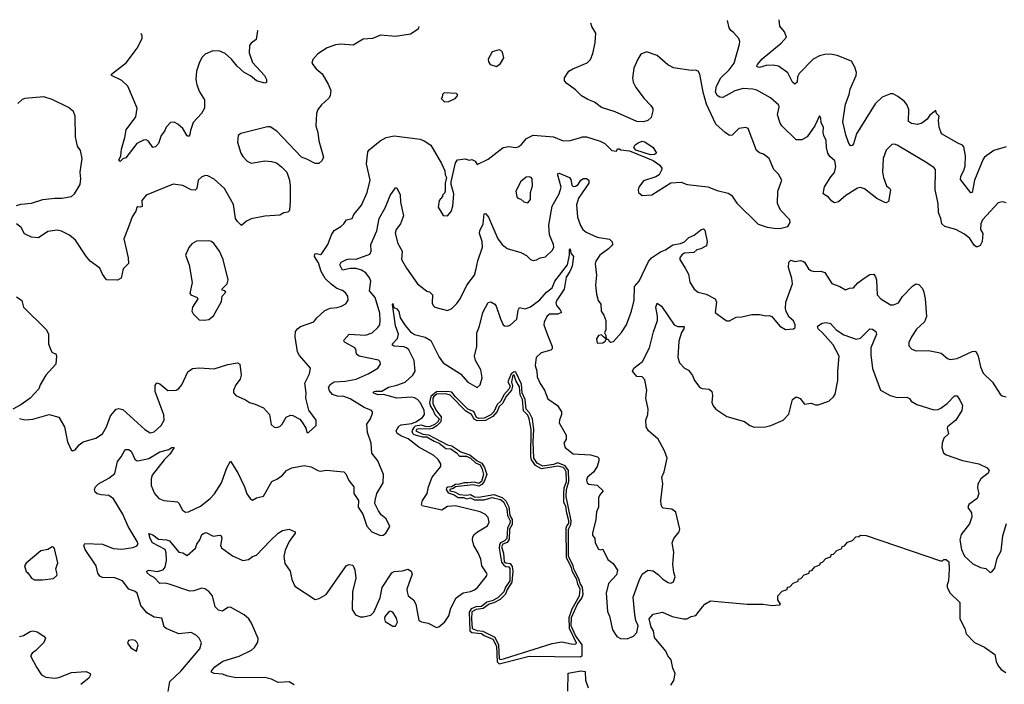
# Model space of a CAD drawing. Extents: x 2143765 to 2212931, y 878955 to 1017455.
# Tile 307 of 309: x 2182398 to 2189621, y 1012495 to 1017374. Entities that reach past the tile are written whole.
import ezdxf

# ---------------------------------------------------------------- set-up
doc = ezdxf.new("R2010")
doc.units = 0

msp = doc.modelspace()

# ---------------------------------------------------------------- linework, layer by layer
at = {"layer": '0CON20XD'}
for points in [[(2185326.8, 1017323.9), (2185320.8, 1017305), (2185265, 1017266.9), (2185155, 1017251.1), (2185045, 1017260.8), (2184985, 1017236.2), (2184918.3, 1017231.7), (2184845, 1017188), (2184754.1, 1017194.1), (2184715, 1017189.2), (2184652.1, 1017167.9), (2184585.9, 1017124.1), (2184549.3, 1017080.7), (2184540, 1017055), (2184572.8, 1017012.8), (2184615.5, 1016975.5), (2184660.2, 1016900.2), (2184679.4, 1016855), (2184675.3, 1016814.7), (2184665, 1016797.5), (2184610.7, 1016749.3), (2184585.3, 1016714.7), (2184574.5, 1016685), (2184570.4, 1016595), (2184584.4, 1016545), (2184592.2, 1016485), (2184625.8, 1016365), (2184615, 1016337.5), (2184591.7, 1016318.3), (2184565, 1016318), (2184505, 1016351.2), (2184465, 1016366), (2184283.8, 1016555), (2184235, 1016588.8), (2184215, 1016588.8), (2184020.3, 1016539.7), (2184001.2, 1016525), (2183996, 1016475), (2184020.8, 1016395), (2184035, 1016368.8), (2184066.2, 1016335), (2184095, 1016321.4), (2184195, 1016337.1), (2184245, 1016334), (2184282.7, 1016322.7), (2184318.8, 1016295), (2184356.2, 1016255), (2184376.2, 1016195), (2184382, 1016155), (2184382, 1016045), (2184376.1, 1015973.9), (2184365, 1015960), (2184335, 1015956.2), (2184305, 1015940), (2184195, 1015932), (2184095, 1015912), (2184062.5, 1015895), (2184025, 1015863.3), (2183995, 1015892.5), (2183981.2, 1015915), (2183966.4, 1016016.4), (2183900, 1016135), (2183825, 1016204.3), (2183778.7, 1016228.7), (2183759.5, 1016230.5), (2183735, 1016221.2), (2183708, 1016195), (2183698, 1016135), (2183685, 1016122), (2183655, 1016125.8), (2183595, 1016156.9), (2183524.4, 1016165.6), (2183324.5, 1016085.5), (2183292.7, 1016047.3), (2183295, 1016003.3), (2183285, 1015998), (2183265, 1016001.2), (2183256.7, 1015995), (2183250.7, 1015969.3), (2183222.1, 1015927.9), (2183193.5, 1015846.5), (2183161.2, 1015765), (2183193, 1015627), (2183196.7, 1015585), (2183156.7, 1015545), (2183143, 1015477), (2183115, 1015462.5), (2183034.1, 1015464.1), (2183003.8, 1015505), (2182985, 1015551.2), (2182915, 1015602.5), (2182881.7, 1015641.7), (2182806.2, 1015756.2), (2182762.4, 1015792.4), (2182705, 1015822.1), (2182671.5, 1015828.5), (2182605, 1015818.6), (2182535, 1015772.9), (2182485, 1015777.1), (2182431.7, 1015801.7), (2182408.1, 1015848.1), (2182374.2, 1015875)], [(2182395, 1014446.7), (2182435, 1014438), (2182495, 1014442.5), (2182613, 1014477), (2182685, 1014456.7), (2182725.7, 1014385), (2182747.5, 1014275), (2182775, 1014217.5), (2182785, 1014210), (2182805, 1014216.7), (2182835, 1014253.8), (2182863.3, 1014275), (2182955, 1014301.2), (2183005, 1014332.9), (2183034.5, 1014385), (2183063.1, 1014466.9), (2183105, 1014514.4), (2183125, 1014520.6), (2183155, 1014512.5), (2183314.4, 1014365), (2183355, 1014341.9), (2183385, 1014347.8), (2183435, 1014394.5), (2183457.9, 1014435), (2183454.2, 1014474.2), (2183392.1, 1014645), (2183391.7, 1014688.3), (2183402.7, 1014707.3), (2183425, 1014700.8), (2183485, 1014652.9), (2183545, 1014653.8), (2183565, 1014667.5), (2183586.7, 1014695), (2183632, 1014788), (2183665, 1014813.8), (2183715, 1014819.5), (2183825, 1014812), (2183925, 1014844), (2183995, 1014856.2), (2184012.5, 1014845), (2184022, 1014765), (2184015.8, 1014735), (2183984, 1014695), (2183966.2, 1014655), (2183966.7, 1014635), (2183983.8, 1014615), (2184055, 1014584.3), (2184083.6, 1014563.6), (2184125, 1014553.1), (2184186.7, 1014525), (2184229.2, 1014475), (2184242.3, 1014402.3), (2184264.2, 1014384.2), (2184285, 1014380.8), (2184305, 1014387.5), (2184322.5, 1014405), (2184353.2, 1014456.8), (2184385, 1014470), (2184401.2, 1014468.8), (2184451.7, 1014441.7), (2184470.8, 1014420.8), (2184496.7, 1014375), (2184505, 1014343.3), (2184516.7, 1014345), (2184572.5, 1014395), (2184572.5, 1014435), (2184518.3, 1014508.3), (2184496.7, 1014595), (2184499.6, 1014635), (2184488.8, 1014705), (2184523.3, 1014775), (2184530, 1014815), (2184449.6, 1014909.6), (2184435.5, 1014935), (2184417.5, 1015045), (2184421.4, 1015085), (2184436, 1015105), (2184458.7, 1015121.3), (2184555, 1015155.7), (2184577.1, 1015185), (2184635, 1015238.5), (2184675, 1015257.5), (2184727.4, 1015262.6), (2184757.6, 1015272.4), (2184790.6, 1015289.4), (2184806.9, 1015315), (2184804.4, 1015345), (2184788.9, 1015368.9), (2184766.1, 1015386.1), (2184725, 1015402), (2184682.5, 1015432.5), (2184638.5, 1015475), (2184608.2, 1015525), (2184589.6, 1015589.6), (2184560, 1015635), (2184563.3, 1015655), (2184575, 1015658.8), (2184605, 1015651.2), (2184615, 1015658), (2184657.3, 1015725), (2184684.2, 1015795), (2184703.6, 1015826.4), (2184753.3, 1015855), (2184776.7, 1015875), (2184795.9, 1015904.1), (2184837.5, 1015915), (2184850, 1015945), (2184905, 1016012), (2184947.8, 1016105), (2184968.1, 1016195), (2184942.9, 1016315), (2184951.4, 1016405), (2184961.4, 1016418.6), (2185042, 1016485), (2185085, 1016509.2), (2185145, 1016520.8), (2185335, 1016496.9), (2185365.5, 1016485.5), (2185415, 1016454.2), (2185491.7, 1016318.3), (2185516, 1016265), (2185520, 1016235), (2185530, 1016215), (2185520, 1016175), (2185520, 1016115), (2185515, 1016100), (2185500, 1016085), (2185500, 1016075), (2185475, 1016047.5), (2185467, 1015997), (2185505, 1015937.5), (2185535, 1015933.3), (2185563.8, 1015965), (2185575.9, 1016005.9), (2185583.8, 1016095), (2185563.6, 1016163.6), (2185563.3, 1016185), (2185595.8, 1016324.2), (2185610, 1016345), (2185665, 1016353.3), (2185695, 1016343.3), (2185715, 1016346.7), (2185740, 1016335), (2185755, 1016310), (2185835, 1016350), (2185945, 1016435.8), (2185985, 1016444.2), (2186035, 1016435.8), (2186055, 1016440.8), (2186075.4, 1016454.6), (2186115, 1016500.8), (2186165, 1016525.6), (2186315, 1016513.3), (2186385, 1016484.2), (2186435, 1016487.5), (2186496.5, 1016503.5), (2186526.6, 1016513.4), (2186555, 1016513.6), (2186655, 1016483.5), (2186691.2, 1016465), (2186742.5, 1016415), (2186775, 1016410), (2186782.5, 1016425), (2186795, 1016426.7), (2186808.3, 1016418.3), (2186870.3, 1016410.3), (2187045, 1016339.5), (2187094, 1016305), (2187108.8, 1016285), (2187108.8, 1016275), (2187090, 1016235), (2187065, 1016219.4), (2186975, 1016190), (2186940, 1016145), (2186933.8, 1016125), (2186936.7, 1016105), (2186965, 1016083.8), (2187035, 1016088.8), (2187174.5, 1016175.5), (2187251.2, 1016181.2), (2187295, 1016164), (2187445, 1016146.9), (2187515, 1016120.8), (2187595, 1016101.4), (2187620, 1016085), (2187658, 1016028), (2187815, 1015873.3), (2187880.3, 1015850.3), (2187933, 1015843), (2187975, 1015842), (2188033.6, 1015856.4), (2188050, 1015885), (2188046.7, 1015905), (2187978.8, 1015975), (2187956.7, 1016025), (2187960.8, 1016115), (2187990, 1016195), (2187965, 1016240), (2187931.1, 1016275), (2187897.1, 1016355), (2187855, 1016388), (2187825, 1016396.2), (2187802.5, 1016415), (2187741.2, 1016575), (2187725, 1016582), (2187672.5, 1016575), (2187625, 1016526.7), (2187605, 1016523.8), (2187572.5, 1016545), (2187505, 1016608.1), (2187437.1, 1016755), (2187413, 1016843), (2187388.6, 1016975), (2187375, 1016996.2), (2187355, 1017003.3), (2187325, 1017001.2), (2187195, 1017020), (2187152.1, 1017042.1), (2187075, 1017112), (2186995, 1017138), (2186955, 1017121.2), (2186932, 1017085), (2186903, 1017017), (2186894.1, 1016945.9), (2186899.2, 1016915), (2186916.8, 1016876.8), (2186978, 1016795), (2187028.8, 1016745), (2187041.7, 1016721.7), (2187043.3, 1016705), (2187030, 1016655), (2187005, 1016633.3), (2186975, 1016623.8), (2186925, 1016627.5), (2186767.4, 1016697.4), (2186665, 1016730.6), (2186615, 1016769.4), (2186565, 1016788.5), (2186520, 1016815), (2186475, 1016860), (2186411.2, 1016905), (2186394.2, 1016924.2), (2186395, 1016947.5), (2186426, 1016995), (2186455, 1017014.3), (2186561.9, 1017058.1), (2186585, 1017080.8), (2186603.2, 1017125), (2186619.6, 1017205), (2186624.5, 1017275), (2186595.6, 1017325), (2186587.3, 1017348.2)], [(2189635, 1016028.8), (2189605, 1016036.2), (2189575, 1016028.6), (2189461.2, 1015905), (2189450, 1015875), (2189446.9, 1015835), (2189462.5, 1015805), (2189458.5, 1015745), (2189443.9, 1015716.1), (2189425, 1015705.6), (2189415, 1015706.9), (2189399.5, 1015719.5), (2189368.3, 1015768.3), (2189329, 1015799), (2189265, 1015832.9), (2189185, 1015856), (2189163.8, 1015875), (2189155.8, 1015915.8), (2189137.9, 1015957.9), (2189135.4, 1016025), (2189114.5, 1016125), (2189115.7, 1016275), (2189105, 1016289.2), (2189041.5, 1016331.5), (2188835, 1016452), (2188815, 1016460), (2188795, 1016458.8), (2188753.4, 1016416.6), (2188731.4, 1016355), (2188728, 1016255), (2188735.8, 1016215), (2188756.7, 1016155), (2188782.5, 1016135), (2188786, 1016125), (2188770.6, 1016039.4), (2188755, 1016030.8), (2188745, 1016032.9), (2188685, 1016062.2), (2188595, 1016132.2), (2188565, 1016141.5), (2188545, 1016136.5), (2188457.4, 1016082.6), (2188405, 1016036), (2188375, 1016030), (2188355, 1016042), (2188330.5, 1016070.5), (2188292.5, 1016095), (2188302.6, 1016147.4), (2188348.9, 1016221.1), (2188375, 1016251.2), (2188384.3, 1016295.7), (2188377.4, 1016337.4), (2188340.6, 1016370.6), (2188326.7, 1016395), (2188316.5, 1016435), (2188315, 1016487.5), (2188297.5, 1016525), (2188291.4, 1016545), (2188294, 1016585), (2188277.7, 1016617.7), (2188275, 1016650), (2188265, 1016667.5), (2188231.4, 1016595), (2188175.4, 1016514.6), (2188135, 1016492), (2188095, 1016491.2), (2187988.1, 1016595), (2187975.6, 1016615), (2187957.1, 1016675), (2187968.8, 1016735), (2187966.1, 1016746.1), (2187905, 1016800), (2187805, 1016855.7), (2187775, 1016864), (2187705, 1016868.9), (2187645, 1016851.1), (2187555, 1016802.2), (2187535, 1016804.5), (2187515, 1016817.9), (2187502.5, 1016845), (2187510.5, 1016885), (2187541.8, 1016948.2), (2187603.1, 1017005), (2187639.6, 1017055), (2187678.6, 1017195), (2187680.8, 1017215), (2187672.5, 1017235), (2187635, 1017280.8), (2187616, 1017295), (2187602.5, 1017315), (2187589.5, 1017367.6)], [(2189635, 1016441.2), (2189545, 1016412.9), (2189475.8, 1016365), (2189465, 1016349.2), (2189401.6, 1016195), (2189385, 1016106.2), (2189375, 1016104), (2189299.8, 1016199.8), (2189301.1, 1016225), (2189325, 1016267.1), (2189335, 1016301.2), (2189336.2, 1016375), (2189325, 1016440), (2189314, 1016454), (2189285.6, 1016465.6), (2189161.2, 1016535), (2189144, 1016585), (2189138.8, 1016635), (2189143.3, 1016665), (2189122.5, 1016685), (2189118.3, 1016708.3), (2189075, 1016672.5), (2189055.9, 1016644.1), (2189015, 1016613.3), (2188985, 1016603.8), (2188941.2, 1016611.2), (2188917.7, 1016627.7), (2188921.9, 1016715), (2188905, 1016750.8), (2188885.7, 1016775), (2188840.8, 1016810.8), (2188805, 1016828.9), (2188785, 1016829.4), (2188725, 1016804.3), (2188673.4, 1016756.6), (2188537.8, 1016535), (2188515, 1016463.3), (2188505, 1016450), (2188495, 1016448.8), (2188480.8, 1016465), (2188457.8, 1016527.8), (2188436.8, 1016625), (2188455.4, 1016755), (2188482.4, 1016825), (2188490.8, 1016865), (2188534.5, 1016965), (2188536.3, 1016986.3), (2188525.5, 1017025.5), (2188500.7, 1017070.7), (2188395, 1017110), (2188345, 1017120.6), (2188305, 1017119.4), (2188265, 1017108.1), (2188219.2, 1017085), (2188115, 1016980), (2188102.9, 1016955), (2188100.8, 1016915), (2188085, 1016900.5), (2188066.9, 1016915), (2188033.2, 1016983.2), (2187963.6, 1017033.6), (2187925, 1017041.2), (2187875, 1017038.9), (2187825, 1017023.5), (2187807.3, 1017027.3), (2187804.4, 1017035), (2187810.6, 1017045), (2187844, 1017086), (2187985, 1017201.1), (2188023.8, 1017245), (2188008.8, 1017285), (2187975, 1017327.5), (2187970.1, 1017374.1)], [(2184138.8, 1017294.3), (2184141.1, 1017291.1), (2184131.7, 1017228.3), (2184095, 1017201.2), (2184082.8, 1017185), (2184081.2, 1017131.2), (2184105, 1017060), (2184194.3, 1016965), (2184207.5, 1016935), (2184207.7, 1016912.3), (2184195, 1016908), (2184135, 1016925.6), (2184091.3, 1016961.3), (2184045, 1016986.5), (2183992.5, 1017032.5), (2183951.5, 1017085), (2183905, 1017126.9), (2183865, 1017142.7), (2183815, 1017144.5), (2183758.3, 1017121.7), (2183735, 1017096.2), (2183714.3, 1017055), (2183695.8, 1016995), (2183690.8, 1016935), (2183696, 1016895), (2183715.8, 1016845), (2183753.8, 1016785), (2183753.3, 1016725), (2183732.5, 1016685), (2183669.5, 1016620.5), (2183650.5, 1016560.5), (2183645, 1016532.5), (2183635, 1016516.2), (2183625, 1016522.5), (2183594.3, 1016575), (2183558.3, 1016608.3), (2183531.2, 1016621.2), (2183505, 1016620), (2183472, 1016585), (2183460, 1016555), (2183435.7, 1016524.3), (2183415.8, 1016465), (2183395, 1016440), (2183375, 1016436.7), (2183341.7, 1016481.7), (2183325, 1016493.3), (2183305, 1016488.8), (2183256.2, 1016465), (2183175, 1016361.2), (2183155, 1016353.3), (2183135, 1016333.8), (2183125, 1016343.3), (2183140, 1016375), (2183144.5, 1016424.5), (2183169.8, 1016510.2), (2183178.9, 1016565), (2183248.9, 1016661.1), (2183260, 1016725), (2183190.8, 1016885), (2183147.1, 1016927.1), (2183070, 1016965), (2183070, 1016975), (2183181.4, 1017058.6), (2183237.1, 1017135), (2183260, 1017165), (2183295.8, 1017235), (2183295.8, 1017255), (2183287.7, 1017273.3)], [(2185895, 1017030), (2185925, 1017052.5), (2185948.8, 1017095), (2185940, 1017135), (2185928.3, 1017148.3), (2185915, 1017152.5), (2185865, 1017137.5), (2185833.8, 1017085), (2185837.5, 1017065), (2185850, 1017045), (2185895, 1017030)], [(2182375, 1016010), (2182405, 1016020), (2182485, 1016026.2), (2182566.8, 1016053.2), (2182655, 1016064.4), (2182705.6, 1016064.4), (2182776.7, 1016076.7), (2182800.8, 1016095), (2182842.2, 1016165), (2182846.4, 1016205), (2182840.4, 1016255), (2182856.9, 1016355), (2182843.8, 1016415), (2182822, 1016445), (2182806.5, 1016515), (2182805.6, 1016665), (2182791.3, 1016701.3), (2182755, 1016730), (2182635, 1016788.8), (2182575, 1016808), (2182435, 1016796), (2182415, 1016788.8), (2182385, 1016760)], [(2185515, 1016770), (2185545, 1016773.8), (2185592.5, 1016795), (2185610, 1016815), (2185610, 1016825), (2185601.7, 1016831.7), (2185511.7, 1016838.3), (2185500, 1016825), (2185497, 1016803), (2185490, 1016795), (2185515, 1016770)], [(2187025, 1016383.1), (2186917.5, 1016417.5), (2186902.9, 1016437.1), (2186913.4, 1016456.6), (2186935, 1016470), (2186965, 1016481.2), (2186985, 1016476.7), (2187046, 1016435), (2187068.8, 1016395), (2187055, 1016384.2), (2187025, 1016383.1)], [(2183486.6, 1012443.4), (2183500, 1012515), (2183578.8, 1012591.2), (2183719.2, 1012755), (2183730.3, 1012800.3), (2183714.5, 1012834.5), (2183695, 1012854), (2183655, 1012876.9), (2183565, 1012865.5), (2183472, 1012905), (2183458.2, 1012918.2), (2183441.4, 1012981.4), (2183385, 1012988.6), (2183330.9, 1013020.9), (2183285.5, 1013075), (2183260, 1013165), (2183245, 1013177.1), (2183198, 1013195), (2183152.9, 1013255), (2183095, 1013277.7), (2183005, 1013278.9), (2182985, 1013290), (2182970.3, 1013310.3), (2182957.8, 1013365), (2182877.5, 1013485), (2182869.2, 1013515), (2182875, 1013530), (2183005, 1013524.3), (2183082.1, 1013492.1), (2183146.4, 1013486.4), (2183229.3, 1013500.7), (2183257.3, 1013512.7), (2183265.8, 1013524.2), (2183259.2, 1013545), (2183193.4, 1013653.4), (2183154.1, 1013745), (2183086.1, 1013856.1), (2183051.3, 1013881.3), (2182995, 1013885.6), (2182965, 1013894.3), (2182952, 1013905), (2182945.7, 1013925), (2182954.4, 1013945), (2182975, 1013966.5), (2183051.1, 1014008.9), (2183095, 1014042.5), (2183115, 1014130), (2183142, 1014165), (2183171.1, 1014218.9), (2183195, 1014219.4), (2183215, 1014207.1), (2183241.2, 1014148.8), (2183255, 1014137.5), (2183265, 1014137.1), (2183345, 1014152.1), (2183425, 1014201.5), (2183490.8, 1014219.2), (2183515, 1014236), (2183530, 1014235), (2183498.1, 1014185), (2183457.4, 1014142.6), (2183369.5, 1014030.5), (2183361.1, 1014005), (2183361.4, 1013955), (2183386, 1013895), (2183418.3, 1013858.3), (2183455, 1013844.3), (2183555, 1013833.8), (2183565.5, 1013825.5), (2183592, 1013775), (2183615, 1013759.2), (2183635, 1013761.4), (2183725, 1013803.3), (2183795, 1013860), (2183826.5, 1013893.5), (2183878.9, 1013975), (2183917.8, 1014085), (2183945, 1014133.3), (2183997.7, 1014047.7), (2184047.5, 1013945), (2184065, 1013893.8), (2184088.3, 1013858.3), (2184105, 1013847.5), (2184135, 1013863.8), (2184185, 1013876.2), (2184246.7, 1013985), (2184290, 1014005), (2184325, 1014030), (2184353.8, 1014065), (2184395, 1014084.3), (2184485, 1014100.6), (2184535, 1014091.4), (2184584.5, 1014064.5), (2184605, 1014060.8), (2184645, 1014066.7), (2184775, 1014056.2), (2184789.7, 1014039.7), (2184812.4, 1013992.4), (2184848.6, 1013945), (2184850, 1013895), (2184883.3, 1013845), (2184881.2, 1013795), (2184913.8, 1013745), (2184945, 1013657.5), (2184980, 1013615), (2185045, 1013587.1), (2185065, 1013589.2), (2185084, 1013605), (2185112, 1013655), (2185085, 1013710), (2185048.9, 1013738.9), (2185028.9, 1013768.9), (2185002.5, 1013822.5), (2185005.6, 1013845), (2185018.8, 1013895), (2185064.3, 1013975), (2185067.5, 1014035), (2185026.2, 1014135), (2184981.7, 1014191.7), (2184976.9, 1014265), (2184948, 1014345), (2184945.4, 1014405), (2184970, 1014445), (2184987.1, 1014485), (2184986, 1014495), (2184978, 1014505), (2184925, 1014527.8), (2184821.4, 1014591.4), (2184775, 1014607.7), (2184730.1, 1014610.1), (2184692.7, 1014622.7), (2184670.9, 1014650.9), (2184663.6, 1014675), (2184674.1, 1014695.9), (2184705, 1014716.8), (2184785, 1014720.4), (2184866, 1014735), (2184954.7, 1014775.3), (2185025, 1014816), (2185045.8, 1014845), (2185042.7, 1014862.7), (2185030, 1014875), (2184889.2, 1014905), (2184869.7, 1014919.7), (2184864.5, 1014954.5), (2184856.3, 1014966.3), (2184786, 1015005), (2184776.2, 1015015), (2184778.8, 1015025), (2184814.5, 1015065.5), (2184935, 1015058.5), (2184983.3, 1015076.7), (2185025.7, 1015115), (2185038.5, 1015135), (2185043.1, 1015166.9), (2185039.7, 1015219.7), (2185006.6, 1015335), (2184963.6, 1015385), (2184972.5, 1015455), (2184965, 1015478.1), (2184935.8, 1015515), (2184906, 1015536), (2184865, 1015548.1), (2184821.2, 1015548.8), (2184764.7, 1015534.7), (2184745.3, 1015575), (2184756.5, 1015595), (2184795, 1015614.1), (2184815, 1015619.3), (2184865, 1015617.1), (2184966.2, 1015653.8), (2184975.3, 1015674.7), (2184973.8, 1015725), (2185016.9, 1015823.1), (2185033.6, 1015913.6), (2185082.2, 1015997.8), (2185115.9, 1016084.1), (2185155, 1016140), (2185165, 1016140), (2185189.1, 1016089.1), (2185191.2, 1016035), (2185213.5, 1015935), (2185190.9, 1015875), (2185160.4, 1015835), (2185152.6, 1015807.4), (2185170.6, 1015730.6), (2185204.5, 1015675), (2185197.8, 1015615), (2185235, 1015550), (2185316, 1015435), (2185385, 1015382.5), (2185405, 1015377.5), (2185425.5, 1015355.5), (2185424.1, 1015294.1), (2185430, 1015275), (2185444.1, 1015264.1), (2185535, 1015238.8), (2185568.8, 1015255), (2185605, 1015291.2), (2185628, 1015325), (2185678, 1015425), (2185735, 1015498), (2185744.4, 1015534.4), (2185757.7, 1015605), (2185792.1, 1015705), (2185790.4, 1015745), (2185770, 1015805), (2185772.9, 1015825), (2185796.8, 1015875), (2185805, 1015949.2), (2185815, 1015951.4), (2185837.7, 1015925), (2185905.5, 1015765), (2185936.7, 1015725), (2185975, 1015694.4), (2186075, 1015664), (2186115, 1015642), (2186145, 1015614), (2186165, 1015606), (2186189.5, 1015610.5), (2186215, 1015626.2), (2186255, 1015634), (2186307.4, 1015682.6), (2186315.5, 1015704.5), (2186314.4, 1015725), (2186284.6, 1015795), (2186279.1, 1015865), (2186303.6, 1016005), (2186356.2, 1016095), (2186370, 1016145), (2186346.7, 1016233.3), (2186344.4, 1016245.6), (2186355, 1016247.8), (2186432, 1016215), (2186441.7, 1016201.7), (2186449.1, 1016159.1), (2186459.2, 1016149.2), (2186475, 1016151.9), (2186494.2, 1016165), (2186514.7, 1016195.3), (2186535, 1016207.8), (2186555, 1016207.5), (2186573.1, 1016195), (2186573.1, 1016175), (2186497.8, 1016065), (2186483.1, 1016015), (2186490.9, 1015925), (2186513.1, 1015863.1), (2186529.2, 1015835), (2186553.8, 1015815), (2186635, 1015776.7), (2186723.8, 1015763.8), (2186745, 1015743.3), (2186746.4, 1015725), (2186739.4, 1015715), (2186718.1, 1015691.9), (2186654.3, 1015645), (2186625, 1015602.5), (2186618.3, 1015581.7), (2186628.9, 1015498.9), (2186623.1, 1015425), (2186629.1, 1015359.1), (2186642.1, 1015312.1), (2186661.2, 1015285), (2186664.2, 1015235), (2186684, 1015205), (2186698.8, 1015165), (2186697, 1015097), (2186687.5, 1015075), (2186697.5, 1015055), (2186700, 1015030), (2186680, 1015045), (2186665, 1015060), (2186643.6, 1015056.4), (2186628.3, 1015031.7), (2186635, 1015000), (2186675, 1015002.5), (2186692.5, 1015015), (2186700, 1015030), (2186715, 1015030), (2186722.5, 1015015), (2186735, 1015006.7), (2186755, 1015011.2), (2186811.7, 1015078.3), (2186850, 1015135), (2186885.8, 1015235), (2186905.7, 1015315), (2186908.9, 1015415), (2186942.5, 1015455), (2187010.2, 1015599.8), (2187033.8, 1015626.2), (2187098.8, 1015671.2), (2187134.3, 1015685.7), (2187188.3, 1015721.7), (2187245, 1015731.7), (2187275.8, 1015744.2), (2187307.8, 1015775), (2187346.7, 1015793.3), (2187395, 1015832), (2187415, 1015840), (2187425, 1015830), (2187442, 1015745), (2187436, 1015715), (2187395, 1015692.5), (2187365, 1015683.8), (2187343.3, 1015665), (2187275, 1015660), (2187255, 1015648), (2187240, 1015625), (2187240.3, 1015615), (2187280.9, 1015550.9), (2187304, 1015505), (2187315, 1015447.5), (2187346, 1015395), (2187374.4, 1015374.4), (2187435, 1015359.4), (2187499.2, 1015325), (2187509.4, 1015299.4), (2187500.5, 1015225), (2187565.6, 1015175), (2187585, 1015164.6), (2187605, 1015163.1), (2187655, 1015191.2), (2187695, 1015193.8), (2187769.5, 1015210.5), (2187825, 1015210), (2187875, 1015199.2), (2187895, 1015202), (2187915, 1015196.2), (2187975, 1015123.3), (2188015, 1015098.8), (2188075, 1015103.8), (2188086.2, 1015115), (2188086, 1015135), (2188075, 1015162.5), (2188041.7, 1015191.7), (2188021.1, 1015231.1), (2188015.7, 1015255), (2188018.3, 1015301.7), (2188067.5, 1015435), (2188063.3, 1015475), (2188037.8, 1015555), (2188040, 1015595), (2188055, 1015608), (2188085, 1015599.2), (2188125, 1015605.8), (2188142.5, 1015602.5), (2188156.2, 1015595), (2188184, 1015545), (2188202.1, 1015532.1), (2188225, 1015525.8), (2188275, 1015527.5), (2188305, 1015518.8), (2188355, 1015437.5), (2188415, 1015416.7), (2188455, 1015390), (2188485, 1015402.5), (2188515, 1015406.2), (2188546.9, 1015443.1), (2188592.6, 1015477.4), (2188635, 1015504.4), (2188663.3, 1015505), (2188677.2, 1015487.2), (2188683.5, 1015465), (2188688.1, 1015355), (2188714.6, 1015324.6), (2188785, 1015282.2), (2188808.3, 1015281.7), (2188843.8, 1015295), (2188875, 1015341.2), (2188950, 1015420), (2188975, 1015435.5), (2188995, 1015429.5), (2189020.2, 1015400.2), (2189031.5, 1015375), (2189041.1, 1015325), (2189051.4, 1015195), (2189035, 1015156.2), (2188978, 1015102), (2188939.2, 1015045), (2188921.2, 1015005), (2188920.7, 1014980.7), (2188943.3, 1014955), (2188973.4, 1014943.4), (2189065, 1014945.6), (2189138.6, 1014931.4)], [(2186125, 1016030), (2186145.8, 1016055), (2186144.1, 1016105.9), (2186158.8, 1016155), (2186156.2, 1016205), (2186150, 1016215), (2186135, 1016221.2), (2186112.3, 1016217.7), (2186075, 1016187.5), (2186036.7, 1016115), (2186044.2, 1016074.2), (2186052.5, 1016065), (2186075, 1016056.7), (2186096.4, 1016036.4), (2186125, 1016030)], [(2183752.3, 1015167.7), (2183785, 1015174.2), (2183820.3, 1015199.7), (2183878.8, 1015305), (2183883.8, 1015345), (2183910, 1015375), (2183903.6, 1015383.6), (2183885, 1015387.5), (2183881.2, 1015395), (2183919.2, 1015435), (2183927.5, 1015465), (2183890, 1015615), (2183864.2, 1015675), (2183825, 1015728.8), (2183805.7, 1015745.7), (2183785, 1015752), (2183695, 1015748), (2183660, 1015730), (2183637.7, 1015702.3), (2183613.8, 1015646.2), (2183640, 1015575), (2183662, 1015445), (2183646.2, 1015365), (2183652.5, 1015355), (2183700, 1015335), (2183704, 1015325), (2183666.1, 1015263.9), (2183660, 1015235), (2183670, 1015215), (2183715, 1015171.2), (2183752.3, 1015167.7)], [(2184411.2, 1012491.2), (2184375, 1012514), (2184295, 1012507.8), (2184245, 1012533.1), (2184196.2, 1012546.2), (2183985, 1012542.8), (2183925.4, 1012555.4), (2183885, 1012569.6), (2183825, 1012575.8), (2183804.4, 1012584.4), (2183804, 1012595), (2183829.2, 1012625), (2183888, 1012665), (2184008.3, 1012701.7), (2184098.8, 1012745), (2184120.8, 1012765), (2184145.7, 1012805), (2184148.1, 1012831.9), (2184097.9, 1012945), (2184078.9, 1012975), (2184044.3, 1013005), (2183945, 1013061.1), (2183925, 1013060), (2183885, 1013033.3), (2183855, 1013038.8), (2183832.2, 1013065), (2183811.9, 1013145), (2183785, 1013175.6), (2183755, 1013196.9), (2183735, 1013202.2), (2183675, 1013180.5), (2183645, 1013179.6), (2183495, 1013231.8), (2183465, 1013237.8), (2183426, 1013236), (2183385, 1013280), (2183354.4, 1013295), (2183333.1, 1013315), (2183329.2, 1013325), (2183345, 1013334.5), (2183405, 1013323.1), (2183450, 1013335), (2183465.2, 1013354.8), (2183474, 1013405), (2183471.6, 1013461.6), (2183464.7, 1013484.7), (2183372.5, 1013535), (2183354.4, 1013565), (2183345, 1013602.5), (2183375, 1013592.3), (2183415, 1013560), (2183475, 1013555.2), (2183497.6, 1013547.6), (2183565, 1013466), (2183595, 1013460), (2183625, 1013440.8), (2183687.5, 1013495), (2183696.9, 1013525), (2183719.4, 1013555), (2183735, 1013594.2), (2183745, 1013602.5), (2183765, 1013609.4), (2183817.1, 1013582.9), (2183865, 1013590.8), (2183875, 1013586.2), (2183880.7, 1013570.7), (2183871.9, 1013515), (2183878.1, 1013498.1), (2183957.9, 1013437.9), (2184035, 1013404), (2184075, 1013412), (2184105, 1013434), (2184135, 1013444.2), (2184235, 1013548.5), (2184295, 1013604.2), (2184325, 1013623.8), (2184375, 1013633.8), (2184417.5, 1013615), (2184418.8, 1013605), (2184375.5, 1013545), (2184345, 1013480), (2184334.6, 1013434.6), (2184342, 1013382), (2184381.5, 1013325), (2184393.1, 1013265), (2184415.5, 1013215.5), (2184565, 1013119.2), (2184595, 1013124.4), (2184645, 1013155.6), (2184795, 1013368.1), (2184815.8, 1013375.8), (2184840.5, 1013370.5), (2184855.6, 1013335), (2184862.7, 1013275), (2184838.2, 1013175), (2184835.6, 1013045.6), (2184861.2, 1013005), (2184895, 1012990), (2184920.3, 1012989.7), (2184973.6, 1013003.6), (2184995, 1013026.2), (2185041.4, 1013131.4), (2185057.5, 1013205), (2185127, 1013313), (2185145, 1013324), (2185205, 1013328), (2185245, 1013340), (2185270, 1013325), (2185275.8, 1013305), (2185237.5, 1013195), (2185239.2, 1013175), (2185248, 1013145), (2185285.7, 1013115.7), (2185304.3, 1013084.3), (2185326.7, 1012965), (2185345, 1012953.3), (2185395, 1012943.8), (2185455, 1012913.3), (2185473.6, 1012916.4), (2185517.5, 1012955), (2185545, 1012998.8), (2185561.4, 1013055), (2185598.9, 1013131.1), (2185652.1, 1013167.9), (2185705, 1013176.7), (2185735, 1013188.6), (2185755.7, 1013205), (2185821.2, 1013288.8), (2185826, 1013305), (2185822.5, 1013315), (2185787.8, 1013365), (2185781.4, 1013415), (2185760.4, 1013460.4), (2185729.6, 1013515), (2185719.6, 1013555), (2185722.1, 1013577.9), (2185732.5, 1013595), (2185756.2, 1013613.8), (2185830.3, 1013659.7), (2185841.4, 1013685), (2185835, 1013720), (2185815, 1013741.2), (2185775, 1013760.8), (2185595, 1013805.6), (2185535, 1013801.1), (2185495, 1013773.3), (2185350, 1013805), (2185346.2, 1013815), (2185353.9, 1013843.9), (2185387.5, 1013895), (2185395.7, 1013945), (2185423.7, 1014016.3), (2185486, 1014095), (2185487.5, 1014115), (2185468, 1014145), (2185436, 1014175), (2185326.2, 1014236.2), (2185248.6, 1014298.6), (2185197.5, 1014317.5), (2185167.2, 1014337.2), (2185160, 1014355), (2185179.5, 1014390.5), (2185195, 1014400.4), (2185235, 1014404.7), (2185275, 1014409.6), (2185305, 1014421.1), (2185353.5, 1014455), (2185368.5, 1014475), (2185365, 1014508), (2185335, 1014563.1), (2185315.3, 1014585.3), (2185295, 1014598.2), (2185272.1, 1014602.1), (2185165, 1014596.7), (2185067.1, 1014622.9), (2185025, 1014620.4), (2184992, 1014635), (2184996.2, 1014645), (2185008.3, 1014648.3), (2185053.3, 1014646.7), (2185103.1, 1014676.9), (2185165, 1014690.6), (2185225, 1014713.2), (2185282.1, 1014765), (2185298.4, 1014795), (2185291.2, 1014871.2), (2185251.5, 1014951.5), (2185235.6, 1014965.6), (2185215, 1014973.1), (2185145, 1014978.1), (2185132, 1014985), (2185132.9, 1014995), (2185170, 1015035), (2185176.8, 1015065), (2185153.7, 1015126.3), (2185132.5, 1015285), (2185135, 1015290), (2185141.7, 1015261.7), (2185165, 1015250.6), (2185178.7, 1015231.3), (2185189.6, 1015185), (2185225, 1015130), (2185264, 1015084), (2185295, 1015063.4), (2185373.1, 1015043.1), (2185415, 1015018.5), (2185475, 1014897.1), (2185505, 1014855.8), (2185631.2, 1014775), (2185685, 1014713.8), (2185755, 1014673.3), (2185776.7, 1014695), (2185790, 1014745), (2185780, 1014805), (2185742.5, 1014872.5), (2185734.6, 1014905.4), (2185752.5, 1014975), (2185752.3, 1015075), (2185771.1, 1015125), (2185794.6, 1015225), (2185835, 1015297.5), (2185855, 1015303.3), (2185883.3, 1015285), (2185892.1, 1015272.1), (2185925, 1015177.5), (2185944.4, 1015134.4), (2185955, 1015126.2), (2185975, 1015124), (2185995, 1015131.4), (2186045.6, 1015175), (2186055, 1015242.5), (2186065, 1015261.2), (2186105, 1015251.5), (2186145, 1015265.4), (2186213.4, 1015316.6), (2186262.3, 1015375), (2186303.3, 1015406.7), (2186324.6, 1015455), (2186415.7, 1015574.3), (2186431.9, 1015645), (2186430, 1015685), (2186435, 1015693.3), (2186440, 1015660), (2186460.6, 1015635), (2186449.6, 1015565), (2186434.7, 1015525), (2186407.4, 1015485), (2186391.2, 1015395), (2186338.3, 1015315), (2186332, 1015295), (2186336.6, 1015275), (2186363.5, 1015245), (2186372.9, 1015225), (2186346.8, 1015213.2), (2186285, 1015212.7), (2186265.4, 1015195), (2186245.5, 1015155), (2186243.6, 1015135), (2186270.8, 1015060.8), (2186304.5, 1014975), (2186305, 1014957.5), (2186295, 1014949.4), (2186222.1, 1014927.9), (2186186, 1014895), (2186179.2, 1014835), (2186191.4, 1014795), (2186193.2, 1014753.2), (2186215, 1014703.3), (2186247.1, 1014655), (2186271.5, 1014591.5), (2186342.1, 1014542.1), (2186372, 1014495), (2186372.5, 1014475), (2186356.9, 1014435), (2186355.6, 1014415), (2186407.5, 1014325), (2186406.9, 1014295), (2186390, 1014265), (2186398.6, 1014235), (2186458.2, 1014188.2), (2186585, 1014178.9), (2186635.4, 1014165.4), (2186647.5, 1014155), (2186646.9, 1014135), (2186633.1, 1014095), (2186606.4, 1014053.6), (2186564.3, 1014015), (2186555.8, 1013995), (2186560, 1013975), (2186573.3, 1013965), (2186635, 1013958), (2186678.8, 1013915), (2186653.4, 1013886.6), (2186643.5, 1013865), (2186643.5, 1013795), (2186629.2, 1013760.8), (2186625.5, 1013705), (2186598.8, 1013605), (2186600.5, 1013590.5), (2186616, 1013565), (2186618.8, 1013535), (2186645, 1013487.5), (2186655, 1013483.3), (2186675, 1013487.5), (2186711.2, 1013411.2), (2186752, 1013382), (2186783.6, 1013333.6), (2186775, 1013300), (2186716.9, 1013235), (2186700, 1013165), (2186710.9, 1013030.9), (2186725.7, 1012995), (2186746.5, 1012895), (2186777.3, 1012847.3), (2186805, 1012831.2), (2186855, 1012830), (2186900, 1012850), (2186924, 1012875), (2186936.1, 1012925), (2186918.5, 1012965), (2186910.5, 1013005), (2186898.8, 1013135), (2186941.7, 1013258.3), (2186965, 1013304.2), (2187005, 1013334.2), (2187045, 1013329.2), (2187085, 1013300), (2187115, 1013268), (2187155, 1013243.3), (2187175, 1013237.5), (2187193.3, 1013246.7), (2187205.7, 1013285), (2187195.5, 1013315.5), (2187188.8, 1013375), (2187196.5, 1013465), (2187185.6, 1013535), (2187196.9, 1013565), (2187235.6, 1013615), (2187240, 1013635), (2187210.3, 1013760.3), (2187181.3, 1013781.3), (2187119.4, 1013789.4), (2187108.8, 1013798.8), (2187104.5, 1013814.5), (2187102.1, 1013845), (2187116.4, 1013966.4), (2187109.1, 1014015), (2187125.6, 1014055), (2187147.1, 1014155), (2187128.9, 1014208.9), (2187080.6, 1014295), (2187011.9, 1014355), (2186993.8, 1014385), (2186990.8, 1014435), (2187005.5, 1014475), (2187009.5, 1014515), (2186991.5, 1014595), (2186992.7, 1014617.3), (2186999.1, 1014655), (2186985, 1014730.8), (2186965, 1014751.8), (2186924.5, 1014754.5), (2186892.9, 1014795), (2186903.7, 1014816.3), (2186965.6, 1014865), (2187019.2, 1014965), (2187047.4, 1015082.6), (2187077.3, 1015165), (2187077.5, 1015197.5), (2187065.6, 1015265), (2187075, 1015293.8), (2187105, 1015270.6), (2187199.2, 1015135), (2187225, 1015123.1), (2187273, 1015123), (2187269.2, 1015105), (2187252.1, 1015077.9), (2187234.5, 1015014.5), (2187226.7, 1014895), (2187238.1, 1014855), (2187275, 1014815.7), (2187305, 1014802), (2187332.5, 1014762.5), (2187348.9, 1014725), (2187387.8, 1014675), (2187405, 1014666.2), (2187455, 1014662.1), (2187475.3, 1014645.3), (2187480.4, 1014615), (2187474.7, 1014565), (2187485, 1014539.4), (2187504.4, 1014514.4), (2187585, 1014461.8), (2187715, 1014424.5), (2187755, 1014394.5), (2187785, 1014382.5), (2187870, 1014385), (2187908.8, 1014395), (2187998.8, 1014435), (2188040.9, 1014479.1), (2188066.7, 1014585), (2188095, 1014606.2), (2188122.7, 1014592.7), (2188155, 1014552.5), (2188205, 1014558.8), (2188235.8, 1014545.8), (2188255, 1014546.4), (2188332.7, 1014575), (2188367.9, 1014605), (2188380.9, 1014625), (2188400.5, 1014725), (2188398.8, 1014795), (2188410, 1014905), (2188366.4, 1014986.4), (2188288.2, 1015075), (2188256.7, 1015105), (2188250, 1015125), (2188283.8, 1015146.2), (2188315, 1015151.8), (2188345, 1015143.1), (2188387.7, 1015097.7), (2188445, 1015060.8), (2188535, 1015028.8), (2188565, 1015035.4), (2188635, 1015106), (2188655, 1015102.1), (2188678.6, 1015085), (2188684.6, 1015065), (2188642.1, 1014965), (2188641.5, 1014915), (2188655, 1014813.3), (2188712.5, 1014655), (2188783.8, 1014615), (2188835, 1014600.5), (2188905, 1014602.5), (2188925, 1014593.3), (2188937.5, 1014575), (2188980.6, 1014550.6), (2189105, 1014509.4), (2189135, 1014512.2), (2189155, 1014522.5), (2189202.9, 1014557.1), (2189255, 1014612.5), (2189275, 1014611.9), (2189295, 1014580.8), (2189313.3, 1014545), (2189309.5, 1014505), (2189266.4, 1014433.6), (2189204.2, 1014385), (2189201.4, 1014375), (2189211.2, 1014335), (2189178.2, 1014301.8), (2189164.4, 1014265), (2189162.9, 1014235), (2189175.8, 1014195), (2189195, 1014180.6), (2189315, 1014137.8), (2189435, 1014114.4), (2189495.4, 1014085.4), (2189510, 1014065), (2189502, 1014045), (2189448.8, 1014005), (2189426.2, 1013965), (2189423.8, 1013935), (2189433.3, 1013895), (2189420.9, 1013859.1), (2189360, 1013815), (2189353.9, 1013793.9), (2189380, 1013755), (2189383.9, 1013723.9), (2189365.4, 1013674.6), (2189305.8, 1013595), (2189294.3, 1013555), (2189306.4, 1013485), (2189330, 1013435), (2189389.1, 1013379.1), (2189446, 1013354)], [(2182375, 1015340), (2182413, 1015313), (2182426.2, 1015265), (2182590.9, 1015100.9), (2182607.9, 1015067.9), (2182610, 1014995), (2182625, 1014947.5), (2182635, 1014931.2), (2182662, 1014922), (2182667.5, 1014907.5), (2182663.3, 1014845), (2182590, 1014765), (2182548.6, 1014695), (2182538, 1014665), (2182474, 1014596), (2182405, 1014545.8), (2182346.7, 1014515)], [(2189138.6, 1014931.4), (2189157, 1014927), (2189205, 1014887.5), (2189225, 1014880), (2189275, 1014887.5), (2189385, 1014938.2), (2189405, 1014940.5), (2189414.2, 1014935), (2189430, 1014905), (2189445.7, 1014825), (2189465, 1014780), (2189535, 1014713.8), (2189590, 1014625), (2189605, 1014613.8), (2189635, 1014606.2)], [(2185915, 1012645.8), (2185945, 1012652.3), (2186135, 1012701.3), (2186511.8, 1012698.2), (2186525, 1012707.5), (2186523.5, 1012785), (2186475.9, 1012855), (2186444.5, 1012925), (2186446.3, 1012985), (2186490.2, 1013085), (2186521.5, 1013128.5), (2186530.8, 1013155), (2186527.5, 1013207.5), (2186510.1, 1013235), (2186500.8, 1013270.8), (2186465.3, 1013335), (2186458.8, 1013365), (2186424.7, 1013435), (2186423.8, 1013635), (2186440.9, 1013669.1), (2186443.4, 1013695), (2186406.4, 1013875), (2186410.1, 1013925), (2186426.4, 1013983.6), (2186423.9, 1014065), (2186399.1, 1014099.1), (2186345, 1014121.8), (2186315, 1014110.1), (2186235, 1014096.4), (2186195, 1014118.3), (2186168.5, 1014155), (2186163.7, 1014275), (2186168.8, 1014365), (2186158.7, 1014445), (2186138.3, 1014488.3), (2186112.7, 1014515), (2186106.1, 1014586.1), (2186084.4, 1014635), (2186079.3, 1014699.3), (2186036.6, 1014786.6), (2186025, 1014789.1), (2186002.1, 1014775), (2185979.3, 1014715), (2185994.7, 1014685), (2185989.7, 1014665), (2185948.6, 1014621.4), (2185926.3, 1014573.7), (2185901.6, 1014548.4), (2185876.4, 1014495), (2185855, 1014472.6), (2185805, 1014449.6), (2185765, 1014446.4), (2185747.8, 1014455), (2185729.1, 1014499.1), (2185684.5, 1014515.5), (2185594.7, 1014604.7), (2185569, 1014639), (2185535, 1014645.1), (2185455, 1014641.9), (2185412.7, 1014607.3), (2185405.2, 1014565), (2185409.7, 1014539.7), (2185432.1, 1014505), (2185442, 1014475), (2185475, 1014445.1), (2185468.4, 1014425), (2185445, 1014405), (2185405, 1014386.5), (2185375, 1014387.7), (2185345, 1014397.8), (2185299.8, 1014390.2), (2185288.4, 1014381.6), (2185274.2, 1014355), (2185278.4, 1014338.4), (2185289.3, 1014329.3), (2185352.6, 1014312.6), (2185385, 1014311.6), (2185439.3, 1014279.3), (2185475, 1014265.9), (2185525, 1014226.6), (2185561.8, 1014225), (2185603, 1014195), (2185625, 1014170.4), (2185675, 1014170.1), (2185705, 1014154.9), (2185741.2, 1014121.2), (2185775, 1014106.1), (2185791.6, 1014075), (2185801.4, 1014035), (2185785.4, 1013984.6), (2185765, 1013970.6), (2185735, 1013980), (2185685.5, 1013974.5), (2185655, 1013974.6), (2185625, 1013964.2), (2185595, 1013962.6), (2185565, 1013946), (2185537.6, 1013942.4), (2185528.4, 1013935), (2185527.2, 1013925), (2185540.4, 1013900.4), (2185585, 1013887.5), (2185615, 1013868), (2185655, 1013865.8), (2185675, 1013857.8), (2185705, 1013864.9), (2185735, 1013850.1), (2185805, 1013850.8), (2185865, 1013866.3), (2185925, 1013852.2), (2185946.3, 1013835), (2185972.4, 1013785), (2185975.9, 1013735), (2185996, 1013695), (2185994.4, 1013675), (2185975.6, 1013645), (2185971.7, 1013565), (2185955, 1013547.9), (2185924.9, 1013535.1), (2185917.5, 1013522.5), (2185914.9, 1013495), (2185932.4, 1013392.4), (2185949.2, 1013369.2), (2185965, 1013360), (2185985, 1013358.3), (2185993.6, 1013345), (2185993.7, 1013255), (2185962.1, 1013207.9), (2185949.8, 1013175), (2185905, 1013130.3), (2185865, 1013109), (2185825, 1013098.5), (2185785, 1013066.8), (2185743.9, 1013063.9), (2185710.6, 1013049.4), (2185694.1, 1013025.9), (2185698.9, 1012888.9), (2185715, 1012876.4), (2185785, 1012868), (2185804.1, 1012854.1), (2185868, 1012828), (2185894.4, 1012775), (2185900, 1012660), (2185915, 1012645.8)], [(2185925, 1012676.5), (2185955, 1012684.6), (2186305, 1012793.9), (2186375, 1012806.2), (2186442.4, 1012792.4), (2186475, 1012791.4), (2186482.4, 1012797.6), (2186430.8, 1012905), (2186428.6, 1012985), (2186451.2, 1013048.8), (2186505.3, 1013145), (2186509.2, 1013195), (2186491.2, 1013231.2), (2186485.8, 1013265), (2186452.1, 1013322.1), (2186445, 1013352.3), (2186409.1, 1013425), (2186407.8, 1013642.2), (2186411.6, 1013658.4), (2186425.4, 1013675), (2186427.3, 1013695), (2186410.8, 1013750.8), (2186405, 1013803), (2186390.6, 1013830.6), (2186388.4, 1013895), (2186391.2, 1013938.8), (2186408.1, 1013985), (2186407.7, 1014055), (2186397.7, 1014075), (2186385, 1014086.1), (2186345, 1014096.4), (2186225, 1014076), (2186181.6, 1014101.6), (2186152.9, 1014142.9), (2186147.9, 1014167.9), (2186148.8, 1014365), (2186135.3, 1014444.7), (2186125, 1014470), (2186093.4, 1014503.4), (2186087.1, 1014585), (2186069.6, 1014619.6), (2186065, 1014678.8), (2186036.7, 1014726.7), (2186025.8, 1014765.8), (2186015, 1014763.8), (2186004.9, 1014715), (2186012, 1014685), (2186006.1, 1014653.9), (2185963.8, 1014605), (2185941.8, 1014558.2), (2185916.4, 1014535), (2185901.5, 1014498.5), (2185869.2, 1014460.8), (2185815, 1014431.4), (2185755, 1014428.8), (2185732, 1014442), (2185712.4, 1014475), (2185671, 1014501), (2185555, 1014617.8), (2185525, 1014627.1), (2185458.3, 1014625), (2185435, 1014607), (2185429.1, 1014595), (2185429.2, 1014555), (2185455, 1014501.9), (2185489.1, 1014459.1), (2185488, 1014422), (2185458.1, 1014391.9), (2185426.8, 1014373.2), (2185401.5, 1014368.5), (2185325, 1014370.8), (2185309.3, 1014365), (2185304.4, 1014355), (2185355, 1014332.3), (2185397.2, 1014327.2), (2185535, 1014252.4), (2185567, 1014247), (2185635, 1014201.2), (2185700.1, 1014180.1), (2185752.8, 1014135), (2185788.5, 1014118.5), (2185807.6, 1014087.6), (2185824.4, 1014035), (2185806.1, 1013983.9), (2185788.9, 1013961.1), (2185765, 1013950.5), (2185725, 1013959), (2185615, 1013947.7), (2185595, 1013945.9), (2185577.7, 1013932.3), (2185554.2, 1013925.8), (2185553.4, 1013915), (2185588.7, 1013908.7), (2185625, 1013889.3), (2185675, 1013884.4), (2185705, 1013888.4), (2185735, 1013872.4), (2185765, 1013870.2), (2185875, 1013888.5), (2185937.3, 1013867.3), (2185963.2, 1013843.2), (2185987.3, 1013797.3), (2185993.8, 1013735), (2186011.6, 1013705), (2186010.5, 1013669.5), (2185991.7, 1013635), (2185989.4, 1013560.6), (2185972.9, 1013537.1), (2185942.4, 1013525), (2185932.3, 1013505), (2185947.5, 1013457.5), (2185952.7, 1013395), (2185965, 1013386.4), (2185995, 1013382.5), (2186010, 1013360), (2186015.9, 1013325), (2186008.8, 1013245), (2185975, 1013192.1), (2185962, 1013158), (2185922.1, 1013117.9), (2185877.1, 1013092.9), (2185842, 1013085), (2185797.6, 1013052.4), (2185745.9, 1013045), (2185715, 1013027.2), (2185711.7, 1012975), (2185716.6, 1012905), (2185755, 1012891.4), (2185795, 1012886.8), (2185882.8, 1012842.8), (2185911.1, 1012785), (2185915, 1012681.6), (2185925, 1012676.5)], [(2189446, 1013354), (2189485.7, 1013345.7), (2189517, 1013317), (2189529.5, 1013320.5), (2189551.2, 1013348.8), (2189569.5, 1013420.5), (2189597.1, 1013475), (2189610.9, 1013585), (2189637.9, 1013675)], [(2187406.4, 1013063.6), (2187425, 1013083.2), (2187465, 1013107.5), (2187735.8, 1013084.2), (2187853, 1013083), (2187915, 1013073.8), (2187975, 1013080), (2187980, 1013085), (2187960, 1013115), (2187960, 1013145), (2187991.7, 1013178.3), (2188028.3, 1013191.7), (2188031.7, 1013208.3), (2188048.3, 1013211.7), (2188071.7, 1013238.3), (2188108.3, 1013251.7), (2188111.7, 1013268.3), (2188128.3, 1013271.7), (2188151.7, 1013298.3), (2188188.3, 1013311.7), (2188191.7, 1013328.3), (2188208.3, 1013331.7), (2188231.7, 1013358.3), (2188268.3, 1013371.7), (2188271.7, 1013388.3), (2188288.3, 1013391.7), (2188311.7, 1013418.3), (2188348.3, 1013431.7), (2188351.7, 1013448.3), (2188368.3, 1013451.7), (2188391.7, 1013478.3), (2188428.3, 1013491.7), (2188431.7, 1013508.3), (2188448.3, 1013511.7), (2188471.7, 1013538.3), (2188508.3, 1013551.7), (2188531.7, 1013578.3), (2188555, 1013580), (2188565, 1013590), (2188607, 1013587), (2189153, 1013403), (2189167, 1013403), (2189177.5, 1013412.5), (2189195, 1013411.8), (2189213.4, 1013395), (2189215.9, 1013344.1), (2189211.9, 1013255), (2189200.8, 1013225), (2189201.4, 1013205), (2189223.5, 1013163.5), (2189294.7, 1013095), (2189295.5, 1012975), (2189332.5, 1012905), (2189341.2, 1012865), (2189403.5, 1012803.5), (2189475, 1012768.3), (2189552.3, 1012715), (2189562.2, 1012662.2), (2189575, 1012631.4), (2189598.1, 1012605), (2189631.5, 1012581.5)], [(2182505, 1013262.5), (2182565, 1013263.3), (2182645, 1013272.5), (2182670, 1013295), (2182673.3, 1013305), (2182663.6, 1013343.6), (2182678.3, 1013388.3), (2182652.3, 1013492.3), (2182645, 1013501.2), (2182635, 1013503.8), (2182603.9, 1013486.1), (2182552.5, 1013475), (2182446.2, 1013385), (2182433.8, 1013365), (2182443.9, 1013323.9), (2182457.5, 1013315), (2182483.6, 1013273.6), (2182505, 1013262.5)], [(2187175, 1012489.1), (2187196.4, 1012523.6), (2187207.5, 1012575), (2187190, 1012615), (2187177.9, 1012675), (2187151.7, 1012705), (2187138.1, 1012738.1), (2187055, 1012838.7), (2187046.9, 1012886.9), (2187030.3, 1012915), (2187015.9, 1012975), (2187045, 1013010), (2187114.1, 1013025.9), (2187184.5, 1012994.5), (2187266.9, 1012976.9), (2187293.1, 1012976.9), (2187325, 1012994.3), (2187358.9, 1013001.1), (2187406.4, 1013063.6)], [(2185135, 1012922.1), (2185155, 1012922.3), (2185168.3, 1012951.7), (2185160.8, 1012980.8), (2185135, 1013024), (2185115, 1013031.5), (2185105, 1013028), (2185076.8, 1012993.2), (2185073, 1012975), (2185077.6, 1012957.6), (2185135, 1012922.1)], [(2182395, 1012845.6), (2182425, 1012854.5), (2182475, 1012884.4), (2182495, 1012888.6), (2182525, 1012880.8), (2182575, 1012848.6), (2182585.7, 1012835), (2182575, 1012802), (2182515.9, 1012744.1), (2182488, 1012725), (2182477.1, 1012705), (2182520.3, 1012620.3), (2182556.7, 1012565), (2182588.3, 1012548.3), (2182655, 1012540.9), (2182685, 1012546.5), (2182777.8, 1012582.2), (2182885, 1012589.4), (2182915.7, 1012575.7), (2182917.5, 1012565), (2182905, 1012540), (2182847.1, 1012495)], [(2183255, 1012740), (2183266.7, 1012785), (2183256.7, 1012805), (2183245, 1012816.2), (2183223, 1012823), (2183195, 1012817.5), (2183188.3, 1012798.3), (2183213.6, 1012763.6), (2183255, 1012740)], [(2186420, 1012445), (2186421.7, 1012578.3), (2186515, 1012593.3), (2186545, 1012590), (2186548.6, 1012525), (2186568.9, 1012468.9)]]:
    msp.add_lwpolyline(points, dxfattribs=at)

doc.saveas('drawing.dxf')
